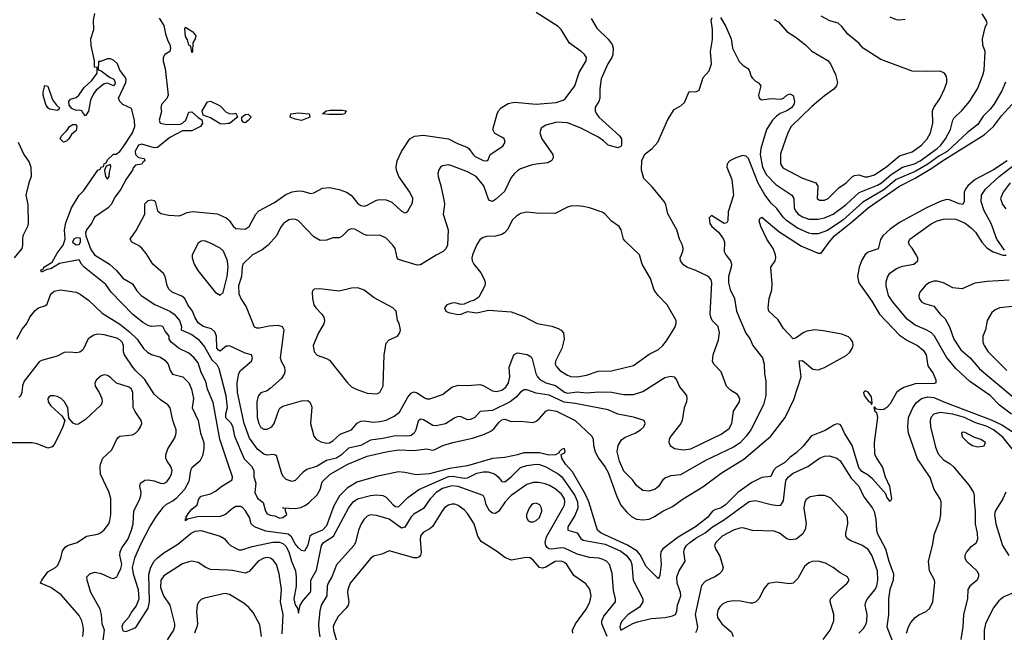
# Model space of a CAD drawing. Header units: inches. Extents: x 1603819 to 1745079, y 385938 to 533966.
# Tile 260 of 561: x 1698670 to 1704959, y 414776 to 418693. Entities that reach past the tile are written whole.
import ezdxf

# ---------------------------------------------------------------- set-up
doc = ezdxf.new("R2010")
doc.units = ezdxf.units.IN
doc.header["$MEASUREMENT"] = 0
doc.layers.add('B6491', color=7, linetype='Continuous')
doc.layers.add('B7401', color=7, linetype='Continuous')

msp = doc.modelspace()

# ---------------------------------------------------------------- linework, layer by layer
at = {"layer": 'B6491', "color": 5}
for points, elevation in [([(1700000, 415857.5), (1699948.3, 416010), (1699905.4, 416245.4), (1699870, 416329.4), (1699858.9, 416378.9), (1699830, 416436), (1699810, 416499.3), (1699784.2, 416530), (1699750, 416559.7), (1699689.4, 416590), (1699638, 416630), (1699625.2, 416650), (1699625.2, 416670), (1699600.4, 416700.4), (1699585.2, 416730), (1699570, 416736.3), (1699510, 416731), (1699490, 416736.9), (1699456.8, 416756.8), (1699390, 416808.9), (1699253.7, 416950), (1699220.1, 417000.1), (1699082.4, 417110), (1699065.1, 417130), (1699050, 417158), (1698925.4, 417134.6), (1698870, 417100.5), (1698844.1, 417095.9), (1698810, 417079), (1698806.2, 417086.2), (1698810, 417094), (1698821.2, 417098.8), (1698824.7, 417110), (1698876.8, 417143.2), (1698910, 417200.5), (1698947.6, 417250), (1698959.7, 417290), (1698957.4, 417350), (1698965.5, 417394.5), (1699001.1, 417490), (1699049.6, 417570), (1699078.9, 417601.1), (1699169.6, 417730), (1699183.7, 417736.3), (1699190, 417750.6), (1699205.2, 417754.8), (1699209.4, 417770), (1699223.1, 417776.9), (1699230, 417797.3), (1699270, 417832.7), (1699286.3, 417833.7), (1699310, 417850.6), (1699330, 417874.9), (1699390.5, 417969.5), (1699406.4, 418010), (1699404.4, 418050), (1699385.2, 418125.2), (1699330, 418149.5), (1699309.6, 418170), (1699302, 418190), (1699348.3, 418290), (1699349.6, 418309.6), (1699344.8, 418324.8), (1699309.2, 418370), (1699294, 418410), (1699270, 418434), (1699250, 418442), (1699230, 418442), (1699186, 418426), (1699174, 418426), (1699172, 418372), (1699190, 418366), (1699244.4, 418324.4), (1699271.6, 418311.6), (1699279.6, 418290), (1699277.4, 418282.6), (1699270, 418269.7), (1699230, 418285.7), (1699210, 418282.2), (1699158.7, 418241.3), (1699141.8, 418218.2), (1699122.8, 418177.2), (1699110, 418108.7), (1699090, 418078), (1699074.6, 418094.6), (1699068, 418110), (1699050, 418115.1), (1699030, 418111.6), (1699004.2, 418124.2), (1698986.1, 418146.1), (1698984.2, 418170), (1698995.1, 418184.9), (1699030, 418196), (1699047.8, 418210), (1699081.4, 418258.6), (1699130, 418303.8), (1699164, 418350), (1699166, 418386), (1699148.7, 418390), (1699148.7, 418430), (1699127.7, 418527.7), (1699124.7, 418570), (1699143, 418630), (1699142.6, 418690), (1699150, 418731.3)], 220), ([(1699561.7, 418701.7), (1699590, 418654.4), (1699602, 418602), (1699617, 418557), (1699630, 418533.4), (1699633.2, 418510), (1699630, 418488.7), (1699598, 418470), (1699586, 418450), (1699587.1, 418427.1), (1699599.8, 418379.8), (1699618, 418210), (1699610.8, 418189.2), (1699576, 418150), (1699571, 418130), (1699575.3, 418104.7), (1699560.7, 418050), (1699566.8, 418030), (1699610, 418023.1), (1699695.2, 418024.8), (1699710, 418030.4), (1699730.6, 418049.4), (1699750, 418100.7), (1699770, 418104.4), (1699810, 418067.6), (1699833, 418053), (1699837.8, 418030), (1699824.4, 418010), (1699770, 417982.9), (1699710, 417981), (1699630, 417938.7), (1699550, 417874.7), (1699530, 417874), (1699450, 417895.8), (1699429.3, 417890.7), (1699408.2, 417851.8), (1699410.5, 417830.5), (1699430, 417810.8), (1699465.4, 417805.4), (1699470.4, 417790), (1699457.6, 417782.4), (1699450, 417769.7), (1699410, 417762), (1699395.2, 417744.8), (1699390.4, 417730), (1699350, 417673.6), (1699316.2, 417610), (1699280.7, 417559.3), (1699253.8, 417510), (1699234.4, 417490), (1699148, 417430), (1699130, 417394), (1699097.1, 417350), (1699090.4, 417330), (1699091.8, 417310), (1699124, 417224), (1699147.4, 417190), (1699244.6, 417130), (1699288.3, 417088.3), (1699330, 417039.5), (1699390, 417003.1), (1699418, 416958), (1699445.3, 416930), (1699532.7, 416872.7), (1699630.1, 416830.1), (1699657.4, 416810), (1699691.5, 416770), (1699703, 416730), (1699702, 416710), (1699770, 416679.8), (1699810, 416649.1), (1699850, 416601.3), (1699897.9, 416517.9), (1699930, 416487.9), (1699942.6, 416462.6), (1699987.7, 416290), (1699996.2, 416210), (1699984.9, 416170), (1699985.8, 416150), (1700000, 416134.6)], 220), ([(1700000, 418027.8), (1699976.2, 418023.8), (1699950, 418026), (1699890, 418066), (1699842.9, 418082.9), (1699835.3, 418110), (1699870, 418168.4), (1699890, 418170.7), (1699950, 418141.5), (1699990, 418102), (1700000, 418097.9)], 220), ([(1698660.9, 417910), (1698696.9, 417830), (1698730, 417780.9), (1698742, 417750), (1698744, 417690), (1698728.2, 417650), (1698709.7, 417570), (1698722.8, 417510), (1698723.9, 417390), (1698720.4, 417370), (1698690.8, 417310), (1698687.1, 417290), (1698688.7, 417250), (1698683.9, 417230), (1698634.3, 417170)], 240), ([(1700000, 416606.3), (1699990, 416604.8), (1699950, 416573.2), (1699940.3, 416580.3), (1699930, 416593), (1699926.7, 416670), (1699917.6, 416697.6), (1699895.1, 416715.1), (1699842.2, 416730), (1699810, 416755.4), (1699790, 416786.3), (1699774.3, 416830), (1699744.2, 416870), (1699724.5, 416910), (1699705.7, 416925.7), (1699644.9, 416950), (1699622.3, 416970), (1699612.1, 416992.1), (1699599.6, 417050), (1699589.1, 417070), (1699520.3, 417130), (1699477.5, 417197.5), (1699450, 417231.8), (1699430, 417248.9), (1699386.8, 417270), (1699374.8, 417290), (1699414.5, 417345.5), (1699470.5, 417450), (1699470, 417515.3), (1699490, 417536), (1699510, 417540.9), (1699530, 417536), (1699535.1, 417530), (1699549.7, 417469.7), (1699572.6, 417452.6), (1699622.8, 417442.8), (1699690, 417439.2), (1699740.8, 417459.2), (1699773.7, 417466.3), (1699932.3, 417452.3), (1699990, 417425.8), (1700000, 417416.5)], 240), ([(1700000, 417127.8), (1699996.9, 417150), (1699972.3, 417212.3), (1699950, 417232), (1699890, 417264), (1699850, 417279.7), (1699830, 417277.4), (1699810, 417263.7), (1699772.4, 417190), (1699771.8, 417170), (1699784, 417130), (1699808.8, 417090), (1699918, 416950), (1699950, 416932.2), (1699970, 416948.8), (1699994.5, 417050), (1700000, 417091.6)], 260), ([(1698651.9, 416650), (1698685.5, 416714.5), (1698714.8, 416750), (1698735.5, 416790), (1698770, 416834), (1698790, 416850.8), (1698830, 416863.5), (1698845.9, 416874.1), (1698865, 416930), (1698875.1, 416944.9), (1698890, 416956.1), (1698930, 416964.4), (1699030.4, 416950.4), (1699057.3, 416937.3), (1699110, 416899.2), (1699196.6, 416816.6), (1699310, 416745.7), (1699374, 416694), (1699420.4, 416650), (1699461.2, 416590), (1699486.5, 416566.5), (1699512.9, 416552.9), (1699570, 416534.2), (1699596.6, 416516.6), (1699618.8, 416490), (1699630.5, 416450.5), (1699646.3, 416426.3), (1699712.2, 416410), (1699749.9, 416370), (1699767.8, 416330), (1699779.9, 416270), (1699770.9, 416210), (1699809.8, 416129.8), (1699825.7, 416050), (1699846, 415990), (1699846.3, 415950), (1699836.8, 415903.2), (1699820.4, 415870), (1699770, 415827.6), (1699762.2, 415810), (1699750, 415740.3), (1699723.7, 415690), (1699670, 415631.8), (1699650, 415616.4), (1699606, 415594), (1699585.5, 415574.5), (1699541.9, 415518.1), (1699503, 415457), (1699442.1, 415337.9), (1699402.7, 415250), (1699389, 415190), (1699394.6, 415150), (1699428, 415050), (1699431.6, 414988.4), (1699414.6, 414945.4), (1699387.3, 414910), (1699365.1, 414870), (1699329.6, 414830), (1699322.9, 414810), (1699330, 414786), (1699350, 414782), (1699412.9, 414807.1), (1699490.8, 414930), (1699498.4, 414970), (1699494.8, 415145.2), (1699508.3, 415191.7), (1699529.7, 415230.3), (1699550, 415252.7), (1699590, 415283.9), (1699680.4, 415339.6), (1699765.5, 415410), (1699790, 415422.6), (1699830, 415426.1), (1699951.1, 415391.1), (1699975.5, 415375.5), (1700000, 415348.5)], 240), ([(1699199.1, 414690), (1699210.9, 414790), (1699197.7, 414830), (1699192.4, 414890), (1699184.5, 414924.5), (1699124.1, 415030), (1699100.7, 415110), (1699099.5, 415130), (1699119, 415150), (1699150, 415159.6), (1699190, 415152.3), (1699250, 415124.3), (1699270, 415120.2), (1699290, 415131.3), (1699297.1, 415142.9), (1699316.5, 415183.5), (1699323.6, 415210), (1699310.6, 415270), (1699312.7, 415290), (1699323.2, 415316.8), (1699361.4, 415370), (1699384.9, 415430), (1699395.7, 415470), (1699399.1, 415550), (1699438.5, 415630), (1699444.1, 415650), (1699445.3, 415670), (1699437.3, 415710), (1699442.9, 415730), (1699470, 415747.7), (1699490, 415750.2), (1699530, 415744.5), (1699570, 415729.4), (1699590, 415727.1), (1699610, 415738.9), (1699630, 415764.7), (1699640.8, 415790), (1699643.2, 415810), (1699635.5, 415835.5), (1699612.1, 415870), (1699604.4, 415890), (1699603.1, 415910), (1699616.3, 415950), (1699660.9, 416019.1), (1699669.8, 416050), (1699669, 416070), (1699649.2, 416130), (1699631.7, 416210), (1699615.6, 416230), (1699570, 416262.2), (1699530, 416298.5), (1699470, 416392.7), (1699408.9, 416450), (1699393.3, 416470), (1699340.7, 416550), (1699333.7, 416570), (1699332.6, 416610), (1699325.7, 416630), (1699310, 416646.3), (1699290, 416657.5), (1699210, 416678.7), (1699170, 416682.9), (1699143.4, 416676.6), (1699108.2, 416651.8), (1699075.5, 416584.5), (1699054, 416566), (1699030, 416562.4), (1698990, 416567.3), (1698954.9, 416565.1), (1698910, 416542), (1698810, 416514.3), (1698795.6, 416504.4), (1698698, 416382), (1698687.8, 416352.2), (1698683.2, 416310), (1698675.4, 416284.6), (1698663.8, 416276.2)], 260), ([(1699072.9, 414750), (1699078, 414790), (1699076, 414816), (1699067.1, 414850), (1699050, 414883.5), (1698935.1, 415015.1), (1698870, 415062.3), (1698803.7, 415090), (1698811.3, 415110), (1698850, 415161.7), (1698898.7, 415190), (1698914.3, 415205.7), (1698932.3, 415250), (1698943.2, 415296.8), (1698960, 415320), (1698975.1, 415330), (1699037, 415350), (1699096, 415390), (1699170, 415404), (1699187.3, 415412.7), (1699209.1, 415430.9), (1699239.2, 415470), (1699246.6, 415490), (1699251.6, 415528.4), (1699251.7, 415631.7), (1699242.7, 415670), (1699187.1, 415787.1), (1699183.5, 415830), (1699186.6, 415850), (1699201.6, 415890), (1699257.8, 415942.2), (1699289.8, 416010.2), (1699299.1, 416020.9), (1699310, 416030.4), (1699390, 416037.6), (1699410, 416048.4), (1699430, 416068.2), (1699441.6, 416090), (1699449.6, 416110), (1699447, 416130), (1699406.9, 416186.9), (1699394.1, 416214.1), (1699393.6, 416310), (1699384.1, 416330), (1699370, 416342.3), (1699288.6, 416368.6), (1699250, 416405.7), (1699230, 416418.4), (1699210, 416421.2), (1699190, 416415.3), (1699161.2, 416390), (1699150.2, 416370), (1699153.1, 416350), (1699178.7, 416310), (1699194.9, 416270), (1699196.5, 416250), (1699190.3, 416229.7), (1699090, 416136), (1699045.6, 416105.6), (1699030, 416105.2), (1699012.5, 416112.5), (1698984, 416144), (1698977.7, 416210), (1698956.1, 416250), (1698936, 416270), (1698910, 416284.1), (1698890, 416288.6), (1698870, 416288), (1698858.6, 416281.4), (1698848.9, 416270), (1698851.7, 416250), (1698870, 416224.9), (1698939.9, 416159.9), (1698958, 416130), (1698945.5, 416090), (1698918.4, 416030), (1698890, 415977.2), (1698877.4, 415962.6), (1698850, 415953), (1698781.7, 415981.7), (1698750, 415987.7), (1698610, 415986.8)], 280), ([(1700000, 415542.4), (1699985.5, 415530), (1699950, 415516.1), (1699806.4, 415513.6), (1699741.7, 415498.3), (1699728.9, 415488.9), (1699730, 415502), (1699734.6, 415505.4), (1699731.8, 415510), (1699750, 415540.3), (1699770, 415564), (1699804.5, 415590), (1699815.1, 415630), (1699830, 415646.4), (1699890, 415661.1), (1699921.5, 415678.5), (1699962, 415710), (1700000, 415733.5)], 220), ([(1700000, 415172.9), (1699890, 415177.3), (1699858.7, 415190), (1699810, 415223.1), (1699770, 415229.8), (1699750, 415227.4), (1699710, 415212.8), (1699590, 415137.7), (1699570.7, 415109.3), (1699570, 415063), (1699588.8, 415008.8), (1699630.2, 414950), (1699659, 414830), (1699659.4, 414810), (1699652.8, 414790), (1699611.4, 414728.6)], 260), ([(1700000, 415020), (1699990, 415023.1), (1699970, 415022.7), (1699850, 414995.1), (1699830, 414985.1), (1699812.1, 414967.9), (1699803.9, 414950), (1699798.8, 414910), (1699805.2, 414830), (1699802.7, 414810), (1699787.8, 414770)], 280)]:
    msp.add_lwpolyline(points, dxfattribs=dict(at, elevation=elevation))
at = {"layer": 'B6491', "color": 5, "elevation": 220}
for points in [[(1699770, 418482), (1699763.1, 418523.1), (1699750, 418529.2), (1699742.8, 418562.8), (1699730, 418585.2), (1699725.8, 418634.2), (1699730, 418644.7), (1699775.5, 418615.5), (1699796, 418590), (1699791.3, 418570), (1699775.3, 418544.7), (1699774.8, 418490)], [(1698910, 418112.7), (1698861.4, 418121.4), (1698849.7, 418129.7), (1698836.3, 418150), (1698820.5, 418210), (1698819.7, 418230), (1698830, 418272), (1698850, 418266.8), (1698880.6, 418180.6), (1698906, 418146), (1698924.9, 418130), (1698921, 418119)], [(1698950, 417909.2), (1698929, 417930), (1698938, 417950), (1698974, 417986), (1698988.7, 418010), (1699010, 418022.8), (1699030, 418022), (1699034.8, 418010), (1699030, 417984), (1699001.4, 417958.6), (1698984.7, 417930), (1698970, 417915.3)], [(1699250, 417766), (1699223.6, 417756.4), (1699212, 417730), (1699218, 417690), (1699230, 417672), (1699242, 417690), (1699243.1, 417716.9), (1699252.7, 417752.7)], [(1699030, 417296.9), (1699016.3, 417290), (1699008, 417270), (1699030, 417252.4), (1699050, 417254.8), (1699058.4, 417270), (1699059.3, 417290), (1699055.6, 417295.6)]]:
    msp.add_lwpolyline(points, close=True, dxfattribs=at)
at = {"layer": 'B7401', "color": 5}
for points, elevation in [([(1700000, 417416.5), (1700010, 417407.2), (1700033, 417373), (1700050, 417358.5), (1700110, 417354.2), (1700136.5, 417370), (1700178, 417450), (1700198, 417470), (1700296.7, 417523.3), (1700370, 417574.1), (1700410, 417591.1), (1700450, 417598.3), (1700476.9, 417596.9), (1700530, 417582), (1700550, 417584.7), (1700604, 417616), (1700650, 417619.8), (1700710, 417607.1), (1700758.7, 417590), (1700786.9, 417570), (1700830, 417516.4), (1700850, 417504.4), (1700870, 417501), (1700890, 417506.4), (1700950, 417539.2), (1700970, 417542.7), (1701010, 417540.6), (1701046.4, 417526.4), (1701106.6, 417470), (1701130, 417458.4), (1701139.5, 417460.5), (1701150, 417468.7), (1701178.9, 417521.1), (1701182.2, 417550), (1701162.2, 417590), (1701092.9, 417690), (1701077, 417730), (1701074.6, 417750), (1701082.1, 417790), (1701109.5, 417850), (1701162.2, 417930), (1701191.8, 417948.2), (1701246.4, 417953.6), (1701410, 417931.6), (1701462.7, 417902.7), (1701530, 417876.4), (1701539.6, 417870), (1701565.9, 417830), (1701578.9, 417818.9), (1701630, 417792.1), (1701651.8, 417790), (1701662.5, 417797.5), (1701675, 417830), (1701755.4, 417884.6), (1701770.2, 417910), (1701763.9, 417930), (1701750, 417942), (1701705.5, 417965.5), (1701692.9, 417990), (1701719.3, 418090), (1701728.6, 418110), (1701745.1, 418130), (1701790, 418157.4), (1701830, 418166), (1701970, 418152), (1702096.6, 418163.4), (1702142.5, 418177.5), (1702153.9, 418186.1), (1702216.3, 418270), (1702244.1, 418355.9), (1702288.2, 418430), (1702290.2, 418450), (1702277.6, 418470), (1702256.5, 418490), (1702182.9, 418542.9), (1702128.1, 418630), (1702110, 418648.1), (1701970, 418737.6)], 240), ([(1702320, 418700), (1702357.5, 418637.5), (1702430, 418567), (1702454.3, 418534.3), (1702460.7, 418510), (1702458.5, 418470), (1702452.8, 418450), (1702426.9, 418410), (1702385.1, 418314.9), (1702375.4, 418250), (1702376.5, 418190), (1702370.2, 418169.8), (1702346.6, 418133.4), (1702346, 418110), (1702354.3, 418090), (1702370, 418070.3), (1702501, 417950), (1702514, 417930), (1702514, 417890), (1702510, 417882), (1702490, 417873.2), (1702430, 417889.5), (1702399, 417919), (1702363.2, 417943.2), (1702250, 418001), (1702170, 418032.6), (1702101.7, 418038.3), (1702030, 418019.1), (1702002, 417998), (1701992, 417970), (1702006.3, 417930), (1702075.8, 417830), (1702077.1, 417810), (1702068.6, 417791.4), (1702043.4, 417776.6), (1701970, 417769.7), (1701937.8, 417762.2), (1701870, 417738), (1701850, 417725.7), (1701830, 417709.7), (1701810, 417683.5), (1701766.6, 417593.4), (1701710, 417543.5), (1701690, 417531.1), (1701670, 417535.6), (1701664.2, 417544.2), (1701634, 417630), (1701586, 417690), (1701530, 417720.8), (1701430, 417758), (1701410, 417763.6), (1701370, 417758), (1701358.8, 417750), (1701348.3, 417731.7), (1701341.6, 417710), (1701342.4, 417690), (1701360.9, 417630), (1701381.5, 417530), (1701383.6, 417510), (1701374.9, 417450), (1701406.5, 417350), (1701401.8, 417250), (1701393.1, 417226.9), (1701374.9, 417210), (1701330, 417187.7), (1701230, 417124.2), (1701210, 417123.5), (1701090, 417158.7), (1701081.1, 417170), (1701067.6, 417230), (1701054.5, 417250), (1701010, 417296.4), (1700970, 417315.1), (1700890, 417313.7), (1700870, 417319.7), (1700810, 417354), (1700790, 417356.3), (1700770, 417349.6), (1700730, 417307.6), (1700710, 417296.9), (1700670, 417296.9), (1700630, 417283.5), (1700590, 417281.1), (1700550, 417304.7), (1700450, 417407.1), (1700434.6, 417414.6), (1700410, 417417.6), (1700390, 417412), (1700355.3, 417390), (1700335.2, 417364.8), (1700310.2, 417310), (1700258.2, 417250), (1700218.7, 417221.3), (1700156.5, 417190), (1700095.8, 417130), (1700090.2, 417109.8), (1700086.1, 417050), (1700066.9, 416990), (1700070, 416939.3), (1700085, 416905), (1700116.9, 416856.9), (1700168.3, 416728.3), (1700183, 416723), (1700203, 416723), (1700264, 416736), (1700319.9, 416739.9), (1700347.7, 416730), (1700357, 416710), (1700334.6, 416530), (1700339.3, 416510), (1700360.7, 416470), (1700364.2, 416450), (1700361.3, 416430), (1700342.2, 416397.8), (1700270, 416333.6), (1700250, 416320.5), (1700210, 416306.6), (1700193.7, 416286.3), (1700185.2, 416250), (1700188.1, 416150), (1700197.8, 416110), (1700210, 416084.9), (1700230, 416074), (1700250, 416074.9), (1700281.3, 416090), (1700296.1, 416110), (1700324.5, 416195.5), (1700331.8, 416208.2), (1700350, 416221.7), (1700470, 416254.9), (1700510, 416258.7), (1700526.1, 416246.1), (1700535.5, 416215.5), (1700526.7, 416110), (1700548.9, 416030), (1700563.7, 416010), (1700593.5, 415993.5), (1700630, 415985.6), (1700650, 415988.3), (1700670, 416000.2), (1700717.8, 416042.2), (1700788.7, 416071.3), (1700826.8, 416113.2), (1700850, 416126.3), (1700870, 416128.1), (1700930, 416119.8), (1700970, 416123.9), (1701010, 416133), (1701062.2, 416157.8), (1701096.3, 416183.7), (1701150, 416279.6), (1701170, 416305.3), (1701187.6, 416312.4), (1701210, 416307.6), (1701255, 416275), (1701270, 416268.9), (1701289, 416269), (1701370, 416297.3), (1701430, 416343.8), (1701470, 416355), (1701530, 416353.7), (1701610, 416359.6), (1701630, 416354), (1701690, 416318.8), (1701715.4, 416315.4), (1701750, 416324.5), (1701775.8, 416344.2), (1701793.2, 416370), (1701801.1, 416410), (1701795.7, 416470), (1701826.6, 416550), (1701850, 416561.7), (1701912.3, 416552.3), (1701937.4, 416537.4), (1701944.5, 416524.5), (1701966.3, 416430), (1701976.6, 416410), (1701993, 416393), (1702030, 416371.8), (1702093.6, 416353.6), (1702150, 416311.1), (1702170, 416304.7), (1702230, 416313.1), (1702290, 416306.5), (1702370, 416314), (1702451.2, 416311.2), (1702530, 416295.9), (1702590, 416295.6), (1702650, 416315.5), (1702790, 416405.7), (1702830, 416413.7), (1702850, 416408.2), (1702866.4, 416390), (1702884.9, 416344.9), (1702928.5, 416290), (1702931.4, 416270), (1702928.9, 416250), (1702914.4, 416210), (1702902, 416130), (1702894.2, 416110), (1702830.2, 416030), (1702819.1, 416010), (1702816.5, 415990), (1702824.6, 415970), (1702851.7, 415951.7), (1702910, 415943.1), (1702956.9, 415950), (1703150, 416043.2), (1703201.3, 416078.7), (1703218.5, 416110), (1703229.9, 416190), (1703267, 416250), (1703270.8, 416270), (1703255.7, 416295.7), (1703210, 416324.4), (1703185.7, 416350), (1703150, 416440.9), (1703104.2, 416490), (1703096.3, 416510), (1703100.5, 416550), (1703133.2, 416646.8), (1703140.9, 416690), (1703131.1, 416730), (1703092.4, 416770), (1703084.1, 416790), (1703081.1, 416810), (1703091.2, 417010), (1703086.6, 417030), (1703070, 417050.8), (1702990, 417088.9), (1702930.7, 417110.7), (1702910, 417126.3), (1702891.5, 417150), (1702888, 417170), (1702906.3, 417210), (1702908, 417230), (1702904.2, 417250), (1702884.2, 417290), (1702868.4, 417348.4), (1702811, 417451), (1702797.4, 417510), (1702787.6, 417530), (1702710, 417624.5), (1702656.2, 417676.2), (1702642, 417730), (1702644.9, 417795.1), (1702665.4, 417834.6), (1702709, 417870), (1702745.2, 417910), (1702810, 418054.8), (1702850, 418117.3), (1702896.2, 418143.8), (1702916.6, 418163.4), (1702947.2, 418232.8), (1702990, 418230.7), (1703010, 418242.8), (1703036.6, 418323.4), (1703075, 418365), (1703088, 418410), (1703081.7, 418490), (1703094.6, 418565.4), (1703096.2, 418630), (1703086.6, 418690), (1703094.3, 418705.7)], 260), ([(1703146.9, 418706.9), (1703181.6, 418650), (1703214.2, 418570), (1703223.7, 418510), (1703265.9, 418425.9), (1703290, 418400.7), (1703321, 418381), (1703330.3, 418370), (1703342.2, 418330), (1703350, 418318), (1703370, 418298.5), (1703388.3, 418288.3), (1703403.7, 418270), (1703389.1, 418210), (1703393, 418190), (1703410, 418180.9), (1703470, 418188.1), (1703530, 418184.6), (1703550, 418191.8), (1703570, 418209.2), (1703590, 418219), (1703610, 418208.4), (1703620.1, 418170), (1703615.1, 418150), (1703600.1, 418130), (1703570.1, 418109.9), (1703527.5, 418092.5), (1703503.3, 418076.7), (1703478.9, 418050), (1703439.8, 417990), (1703404.9, 417870), (1703399.9, 417830), (1703414.4, 417750), (1703439.6, 417699.6), (1703499.7, 417639.7), (1703601.2, 417570), (1703614.6, 417550), (1703618, 417490), (1703626.4, 417470), (1703643, 417450), (1703670, 417431.8), (1703710, 417417.7), (1703770, 417417.1), (1703810, 417425.9), (1703866.2, 417450), (1703950, 417510.1), (1704032.8, 417587.2), (1704150, 417633.6), (1704175.8, 417650), (1704237, 417703), (1704310, 417750), (1704385.5, 417770), (1704421.2, 417790), (1704529.9, 417870), (1704553.1, 417890), (1704584.3, 417930), (1704615.1, 417990), (1704629.9, 418050), (1704637.1, 418062.9), (1704690, 418114), (1704737.3, 418170), (1704789.1, 418250.9), (1704823.2, 418336.8), (1704829.8, 418370), (1704837.6, 418490), (1704822.7, 418530), (1704819.8, 418570), (1704837.3, 418642.7), (1704849.7, 418670), (1704843.1, 418690), (1704818.7, 418730)], 260), ([(1703490, 418694), (1703518, 418678), (1703570, 418616), (1703630, 418578.8), (1703690, 418530.7), (1703730.3, 418490.3), (1703831.7, 418431.7), (1703848.4, 418410), (1703882, 418342), (1703893.7, 418290), (1703888.2, 418270), (1703871.4, 418248.6), (1703810, 418206), (1703730, 418137.7), (1703598, 418010), (1703576.1, 417970), (1703530, 417835.3), (1703529.4, 417770), (1703545, 417745), (1703670, 417679.4), (1703754.9, 417650), (1703768.9, 417628.9), (1703764.6, 417550), (1703779.3, 417539.3), (1703810, 417539.7), (1703833.5, 417550), (1703903.3, 417616.7), (1703950, 417649.3), (1703989.9, 417690.1), (1704002.6, 417697.4), (1704030, 417700.2), (1704068.1, 417688.1), (1704087.9, 417687.9), (1704130, 417700.3), (1704210, 417753.4), (1704290, 417822.7), (1704370, 417848), (1704430.7, 417890), (1704467.2, 417930), (1704487.3, 417970), (1704502.3, 418030), (1704501.6, 418110), (1704509.3, 418130.7), (1704548.8, 418190), (1704577.6, 418250), (1704592.2, 418290), (1704592.7, 418312.7), (1704589.6, 418330), (1704578, 418350), (1704550, 418364.2), (1704470, 418360.4), (1704370, 418364), (1704170, 418438.9), (1704058.4, 418510), (1704030, 418541.6), (1703960.3, 418600.3), (1703922, 418650), (1703898, 418670), (1703845.7, 418685.7), (1703790, 418715.8)], 280), ([(1704326.2, 418693.8), (1704290, 418689.6), (1704270, 418692.2), (1704230, 418707.9)], 260), ([(1704966.8, 418293.2), (1704942.7, 418237.3), (1704893.2, 418150), (1704870, 418119.8), (1704824.6, 418075.4), (1704790, 418022.9), (1704726.3, 417973.7), (1704593.6, 417850), (1704540.2, 417819.8), (1704470.9, 417769.1), (1704390, 417722.1), (1704269.5, 417670), (1704190, 417604.9), (1704054.9, 417525.1), (1703928.5, 417410), (1703830, 417345.6), (1703770, 417323.8), (1703730, 417322.9), (1703710, 417327), (1703639.4, 417359.4), (1703568, 417408), (1703546.3, 417430), (1703505.8, 417485.8), (1703470, 417519), (1703430, 417573.5), (1703386.9, 417646.9), (1703324.8, 417804.8), (1703310, 417820.1), (1703290, 417823.4), (1703243.5, 417810), (1703205.7, 417790), (1703188.3, 417770), (1703187.4, 417750), (1703219.8, 417670), (1703229.6, 417570.4), (1703195.5, 417464.5), (1703193.7, 417406.3), (1703187.2, 417392.8), (1703170, 417390.4), (1703090, 417440.2), (1703075.2, 417424.8), (1703077.5, 417390), (1703090.8, 417370), (1703133.5, 417333.5), (1703165.4, 417290), (1703171.2, 417270), (1703169.7, 417210), (1703179.7, 417190), (1703210.6, 417150.6), (1703216.8, 417130), (1703215.5, 417110), (1703198.6, 417050), (1703198.1, 417010), (1703207.7, 416967.7), (1703236.5, 416910), (1703248.2, 416830), (1703307.6, 416687.6), (1703335.8, 416650), (1703354, 416610), (1703414.4, 416530), (1703425.8, 416490), (1703427.7, 416427.7), (1703436.3, 416383.7), (1703435.8, 416290), (1703420.3, 416230), (1703340.2, 416070), (1703311.1, 416030), (1703272.1, 415987.9), (1703230, 415960.1), (1703050, 415874.8), (1702890, 415783.6), (1702830, 415776.1), (1702795.7, 415764.3), (1702778.9, 415750), (1702750, 415708.5), (1702728.8, 415691.2), (1702690, 415678.3), (1702650, 415681.7), (1702612, 415712), (1702583.6, 415750), (1702530, 415806.4), (1702500.6, 415870), (1702486.1, 415930), (1702492.9, 415970), (1702513.7, 416006.3), (1702537, 416023), (1702601.5, 416050), (1702636.5, 416070), (1702656.5, 416090), (1702666.3, 416110), (1702658, 416130), (1702590.8, 416150.8), (1702490, 416170.1), (1702430, 416197.9), (1702219.1, 416239.1), (1702147.8, 416247.8), (1702052.8, 416292.8), (1701970, 416305.2), (1701910, 416327), (1701893.3, 416326.7), (1701870, 416311.8), (1701840.8, 416279.2), (1701802.2, 416250), (1701690, 416194.9), (1701612, 416188), (1701576.4, 416150), (1701550, 416135.9), (1701530, 416135), (1701490, 416153.2), (1701470, 416155.6), (1701450, 416147.7), (1701390, 416107.9), (1701330, 416095.9), (1701310, 416099), (1701250, 416133.9), (1701230, 416138), (1701214.5, 416125.5), (1701200.2, 416070), (1701190.5, 416050), (1701170, 416034.6), (1701150, 416030.1), (1701070, 416032.1), (1700990, 416014.1), (1700910, 416004.3), (1700850, 415970.6), (1700770, 415952.7), (1700725.6, 415910), (1700693.6, 415890), (1700630, 415874.5), (1700570, 415837.6), (1700504.2, 415815.8), (1700480.6, 415799.4), (1700430, 415746.4), (1700410, 415740.7), (1700373.2, 415753.2), (1700355.3, 415770), (1700343.9, 415790), (1700310, 415906), (1700291.7, 415911.7), (1700250, 415909), (1700230, 415914.1), (1700190, 415946.3), (1700138, 416018), (1700104.9, 416110), (1700061.2, 416310), (1700059.3, 416370), (1700070.1, 416429.9), (1700080.7, 416450), (1700151, 416510), (1700157.7, 416530), (1700150.2, 416550), (1700110, 416560.1), (1700010, 416607.8), (1700000, 416606.3)], 240), ([(1700000, 416134.6), (1700016.6, 416116.6), (1700030, 416094), (1700042.7, 416030), (1700105, 415885), (1700150, 415838.9), (1700166.7, 415810), (1700165.3, 415770), (1700179.5, 415730), (1700172.3, 415670), (1700190, 415634), (1700224.9, 415604.9), (1700239.4, 415550), (1700250, 415532.6), (1700270, 415524.1), (1700300, 415520), (1700330, 415506.5), (1700350, 415509.1), (1700377.2, 415530), (1700368, 415552), (1700368, 415568), (1700349.3, 415570.7), (1700430, 415566.7), (1700465.8, 415574.2), (1700493.6, 415586.4), (1700517, 415603), (1700570, 415655.3), (1700590, 415688), (1700602.7, 415737.3), (1700652.5, 415787.5), (1700765.6, 415850), (1700890, 415902.4), (1701010, 415930.1), (1701090, 415941.5), (1701190, 415938.3), (1701269.4, 415949.4), (1701310, 415940.2), (1701317.8, 415942.2), (1701372.7, 415970), (1701437.2, 415990), (1701562.9, 416017.1), (1701638.2, 416041.8), (1701678.7, 416061.3), (1701700.9, 416079.1), (1701730, 416117), (1701750, 416134.3), (1701770, 416138.7), (1701810, 416123.1), (1701870, 416125.3), (1701950, 416117.1), (1701970, 416126), (1701990, 416143.1), (1702030, 416190.4), (1702050, 416198.9), (1702099.5, 416190), (1702219.1, 416130), (1702324, 416030), (1702333.4, 416010), (1702335.3, 415970), (1702346, 415930), (1702367.5, 415890), (1702410, 415832.6), (1702430, 415797.4), (1702484.1, 415644.1), (1702509.2, 415589.2), (1702545.5, 415545.5), (1702577.1, 415517.1), (1702610, 415500.1), (1702650, 415494.3), (1702690, 415500.2), (1702724.2, 415515.8), (1702778.7, 415550), (1702839.3, 415580.7), (1702908.8, 415630), (1703034.6, 415705.4), (1703150, 415794), (1703296.5, 415883.5), (1703467.6, 416030), (1703559.4, 416150), (1703615.7, 416264.3), (1703661.6, 416410), (1703650, 416511.3), (1703670, 416514), (1703737.2, 416457.2), (1703770, 416454.5), (1703810, 416468.6), (1703950, 416545.1), (1703973.2, 416566.8), (1703987.4, 416590), (1703994.6, 416610), (1703992.8, 416630), (1703979.8, 416650), (1703963.9, 416663.9), (1703921.1, 416681.1), (1703803.1, 416703.1), (1703750, 416708.7), (1703698.9, 416701.1), (1703674.4, 416690), (1703630, 416659.3), (1703610, 416653.2), (1703550, 416718), (1703514.3, 416774.3), (1703456.2, 416830), (1703451.8, 416850), (1703458.4, 416910), (1703474, 416966), (1703476.6, 417003.4), (1703467.6, 417110), (1703494.7, 417150), (1703499.7, 417170), (1703498.4, 417190), (1703483.7, 417230), (1703441.8, 417290), (1703404, 417370), (1703393.3, 417406.7), (1703398.3, 417421.7), (1703410, 417430.3), (1703518.1, 417338.1), (1703664.8, 417244.8), (1703770, 417199.6), (1703790, 417199.6), (1703840.5, 417270), (1703875.2, 417310), (1703994.3, 417405.7), (1704089.5, 417490.5), (1704290, 417628.6), (1704390, 417680.3), (1704496.6, 417743.4), (1704563.7, 417790), (1704830, 417956.8), (1704889.5, 418010), (1704941.7, 418078.3), (1705007.2, 418150)], 220), ([(1700000, 418097.9), (1700010, 418093.8), (1700030, 418090.3), (1700050, 418094.9), (1700060.5, 418070), (1700010, 418029.6), (1700000, 418027.8)], 220), ([(1704977.5, 417790), (1704890, 417732.4), (1704772.5, 417670), (1704727.1, 417630), (1704711.3, 417610), (1704703.3, 417590), (1704703.5, 417530), (1704694.9, 417510), (1704670, 417514.5), (1704610, 417541.2), (1704590, 417542.2), (1704550, 417529.4), (1704461.5, 417490), (1704290, 417396), (1704230, 417352.8), (1704183.3, 417310), (1704168.2, 417288.2), (1704152.9, 417227.1), (1704090, 417205.7), (1704069.6, 417190.4), (1704050, 417155.8), (1704031.6, 417110), (1704021.4, 417050), (1704030.8, 417010), (1704112.8, 416892.8), (1704161.4, 416810), (1704290, 416674.8), (1704341.1, 416641.1), (1704405.3, 416610), (1704440.5, 416580.5), (1704460.7, 416550), (1704470, 416479.1), (1704505.3, 416430), (1704523, 416390), (1704521, 416370), (1704513.1, 416366.9), (1704390, 416365.4), (1704318.6, 416341.4), (1704292.9, 416327.1), (1704271.5, 416308.5), (1704230, 416235.6), (1704210, 416213.6), (1704190, 416200.9), (1704170, 416199.3), (1704142, 416202), (1704130, 416218), (1704126, 416214), (1704132, 416190), (1704142, 416182), (1704148.5, 416148.5), (1704128, 415990), (1704130, 415918), (1704142, 415890), (1704181.1, 415830), (1704199.3, 415770), (1704227, 415710), (1704238.4, 415630), (1704230, 415613.2), (1704210, 415639.3), (1704201.8, 415661.8), (1704116.4, 415756.4), (1704090, 415780.7), (1704050, 415803.7), (1704030, 415828.7), (1703988.1, 415970), (1703938.2, 416050), (1703916.7, 416096.7), (1703910, 416105.4), (1703890, 416107.7), (1703870, 416100.8), (1703814.5, 416065.5), (1703728.7, 416031.3), (1703673.7, 415966.3), (1703630, 415923.4), (1703590, 415893.7), (1703557.6, 415862.4), (1703501.1, 415830), (1703484, 415810), (1703469, 415771), (1703410, 415765.2), (1703346.8, 415733.2), (1703256.5, 415670), (1703178.8, 415590), (1703150, 415571.6), (1703110, 415559.1), (1703095.8, 415550), (1703063.8, 415510), (1702986.7, 415450), (1702875.1, 415384.9), (1702779.2, 415310), (1702766.4, 415290), (1702763, 415270), (1702767.5, 415210), (1702758.7, 415141.3), (1702750, 415118), (1702670, 415198.2), (1702635.3, 415270), (1702615.1, 415295.1), (1702552.1, 415332.1), (1702384.6, 415410), (1702361, 415430), (1702306, 415610), (1702282.3, 415662.3), (1702202.1, 415802.1), (1702155.8, 415850), (1702132.8, 415890), (1702128, 415912), (1702150, 415923.8), (1702153.3, 415930), (1702150, 415950.6), (1702130, 415944), (1702116, 415930), (1702116, 415924), (1702092, 415910), (1702050, 415908), (1701990, 415924.3), (1701890, 415923.6), (1701849.9, 415909.9), (1701770, 415893.3), (1701690, 415887.8), (1701530, 415840.1), (1701416.2, 415823.8), (1701288.2, 415788.2), (1701202, 415782), (1701130, 415797.7), (1701090, 415801), (1700950, 415772.8), (1700824.2, 415735.8), (1700762.2, 415697.8), (1700712.5, 415647.5), (1700675.7, 415584.3), (1700630, 415457.4), (1700604.2, 415430), (1700538.3, 415401.7), (1700522.6, 415390), (1700510, 415332.3), (1700490, 415295.1), (1700470, 415298), (1700450, 415315.6), (1700430, 415342.2), (1700407.1, 415387.1), (1700384.4, 415404.4), (1700242.3, 415422.3), (1700169.6, 415450), (1700149.1, 415469.1), (1700137.2, 415510), (1700112.9, 415552.9), (1700094.1, 415574.1), (1700080.4, 415580.4), (1700050, 415579.8), (1700030, 415568.2), (1700000, 415542.4)], 220), ([(1704960, 417220), (1704912.5, 417290), (1704876, 417390), (1704831.1, 417470), (1704812.4, 417530), (1704813.9, 417570), (1704838.4, 417610), (1704926, 417690), (1705085.4, 417814.6)], 240), ([(1704997.2, 417650), (1704951.6, 417590), (1704935.8, 417550), (1704947.5, 417510), (1704970, 417483.9)], 260), ([(1705006, 416170), (1704928.5, 416228.5), (1704869.4, 416290), (1704738.7, 416378.7), (1704650, 416462.5), (1704590, 416536), (1704513.4, 416670), (1704494.5, 416690), (1704460.8, 416710), (1704390, 416739.5), (1704338.4, 416778.4), (1704245.8, 416890), (1704220.2, 416930), (1704204, 416990), (1704204.4, 417015.6), (1704212.8, 417047.2), (1704228.4, 417071.6), (1704270, 417101), (1704310, 417116.8), (1704382, 417130), (1704407, 417150), (1704406, 417170), (1704396.5, 417190), (1704371.1, 417231.1), (1704354, 417250), (1704346.7, 417270), (1704356.4, 417290), (1704492.2, 417387.8), (1704530, 417405.9), (1704570, 417417), (1704610, 417419.9), (1704650, 417416.5), (1704710, 417390.9), (1704750, 417360.2), (1704774.4, 417334.4), (1704816.8, 417270), (1704850, 417231.7), (1704889.1, 417209.1), (1704950, 417187.6), (1704972.1, 417187.9)], 240), ([(1700000, 417091.6), (1700002.5, 417110), (1700000, 417127.8)], 260), ([(1704990, 417027.4), (1704850, 417018.5), (1704770, 417008.4), (1704690, 416972.2), (1704630, 416978), (1704570, 417010.9), (1704530, 417021.4), (1704510, 417021.2), (1704477.6, 417010), (1704453.4, 416990), (1704419.3, 416950), (1704412.7, 416930), (1704416.4, 416910), (1704430, 416888.5), (1704450, 416878), (1704510, 416862), (1704550.2, 416810.2), (1704580.7, 416780.7), (1704608.6, 416728.6), (1704637.2, 416650), (1704681.5, 416581.5), (1704742.2, 416530), (1704801.2, 416461.2), (1705010, 416285.9)], 260), ([(1705010, 416859.8), (1704930.1, 416849.9), (1704901.9, 416838.1), (1704879.6, 416820.4), (1704850.3, 416770), (1704839, 416710), (1704821.5, 416670), (1704822.4, 416630), (1704830.2, 416610), (1704856.5, 416570), (1704975, 416450)], 280), ([(1704334.8, 414770), (1704348, 414812), (1704362, 414838), (1704390, 414869.8), (1704413.3, 414886.7), (1704459.3, 414910), (1704483.1, 414930), (1704503.7, 414970), (1704514.8, 415094.8), (1704512.9, 415110), (1704482, 415170), (1704475.6, 415230), (1704500.8, 415330), (1704514.1, 415405.9), (1704547.3, 415492.7), (1704554.9, 415530), (1704555.4, 415610), (1704549.4, 415629.4), (1704511, 415690), (1704486.1, 415766.1), (1704404.7, 415884.7), (1704346.9, 416050), (1704342.4, 416090), (1704347.3, 416150), (1704375.5, 416210), (1704397.3, 416242.7), (1704430, 416270.4), (1704470, 416281.3), (1704510, 416276.9), (1704584.6, 416244.6), (1704875.3, 416135.3), (1704942.5, 416102.5), (1705010, 416060.8)], 240), ([(1705010, 415948), (1704950, 416022.8), (1704890.3, 416070.3), (1704850, 416090.7), (1704770, 416117), (1704705.4, 416150), (1704629.7, 416170.3), (1704550, 416180.7), (1704510, 416171.5), (1704490.8, 416149.2), (1704485.4, 416130), (1704487.9, 416090), (1704520.3, 415960.3), (1704537.4, 415917.4), (1704570, 415879.2), (1704613.6, 415853.6), (1704634.9, 415834.9), (1704734.2, 415714.2), (1704761.7, 415670), (1704767.4, 415650), (1704765.8, 415610), (1704773.8, 415550), (1704772.4, 415470), (1704786.4, 415410), (1704787.9, 415372.1), (1704777, 415343), (1704742, 415318), (1704717.1, 415290), (1704706.4, 415270), (1704706.4, 415250), (1704718.4, 415230), (1704784.2, 415170), (1704793.8, 415150), (1704793.7, 415133.7), (1704784.9, 415110), (1704739.5, 415070), (1704727.4, 415050), (1704723.5, 414990), (1704699, 414890), (1704693.9, 414810), (1704681.9, 414730)], 260), ([(1700000, 415348.5), (1700016.9, 415330), (1700070, 415303.4), (1700090, 415304.1), (1700155.5, 415324.5), (1700287.3, 415352.7), (1700330, 415352), (1700350, 415344.3), (1700370, 415326.4), (1700389.2, 415290), (1700406.5, 415230), (1700431.1, 415170), (1700436.9, 415130), (1700435.2, 415070), (1700421.4, 414990), (1700430, 414952.6), (1700445.6, 414930), (1700450, 414898), (1700462.6, 414950), (1700480.4, 414979.6), (1700525.4, 415030), (1700530, 415041.7), (1700530.1, 415110), (1700566, 415174), (1700597, 415330), (1700610, 415350.8), (1700675, 415390), (1700770, 415569.8), (1700800.6, 415610), (1700827.8, 415630), (1700911, 415650), (1700950, 415654.2), (1700990, 415651.3), (1701010, 415640.7), (1701055.9, 415590), (1701070, 415579.9), (1701090, 415579.2), (1701150, 415637), (1701220.6, 415690), (1701410, 415771.3), (1701434.6, 415774.6), (1701510, 415762.4), (1701530, 415763.9), (1701590, 415793.4), (1701630, 415802), (1701661.9, 415801.9), (1701702.8, 415790), (1701725.9, 415770), (1701750, 415739.8), (1701770, 415738.7), (1701810.4, 415769.6), (1701870, 415829.9), (1701910, 415842.3), (1701970, 415850.3), (1701990, 415848.6), (1702030, 415834), (1702110, 415789.5), (1702132.1, 415770), (1702216.5, 415650), (1702232.2, 415610), (1702235.4, 415570), (1702217.1, 415522.9), (1702171.7, 415450), (1702171.5, 415430), (1702230, 415411.7), (1702255.3, 415375.3), (1702270, 415364.7), (1702410, 415338.9), (1702510, 415295.4), (1702544.8, 415270), (1702574.6, 415230), (1702580.6, 415210), (1702588.3, 415108.3), (1702649.9, 414990), (1702650.4, 414970), (1702630, 414935.9), (1702556.2, 414890), (1702517.5, 414850), (1702506.9, 414830), (1702503.5, 414810), (1702510, 414789.6), (1702586.7, 414833.3), (1702616.2, 414843.8), (1702703.6, 414863.6), (1702793.4, 414870), (1702839.7, 414880.3), (1702859.6, 414890), (1702868, 414912), (1702872.6, 414950), (1702892.1, 415010), (1702890.9, 415030), (1702870.1, 415090), (1702866.6, 415130), (1702883, 415170), (1702921.5, 415230), (1702912.9, 415290), (1702915.9, 415310), (1702929.4, 415330), (1702951.2, 415350), (1702990, 415378.5), (1703048.9, 415411.1), (1703095.8, 415450), (1703166.1, 415493.9), (1703330, 415611.8), (1703370, 415618.5), (1703470, 415592.7), (1703510, 415586), (1703531.4, 415588.6), (1703550, 415617), (1703561.3, 415730), (1703566.9, 415750), (1703580.2, 415770), (1703610, 415793.1), (1703704.5, 415835.5), (1703778, 415890), (1703810, 415901.7), (1703843.5, 415903.5), (1703890, 415889.7), (1703910, 415872.8), (1703981.3, 415761.3), (1704030.5, 415710), (1704062.9, 415642.9), (1704117, 415570), (1704128, 415548), (1704138.7, 415498.7), (1704142.8, 415430), (1704148, 415410), (1704199.9, 415310), (1704222.2, 415230), (1704252.3, 415150), (1704249, 415110), (1704229.1, 415050), (1704219.9, 414990), (1704219.6, 414890), (1704209.3, 414810), (1704256.5, 414690)], 240), ([(1700000, 415733.5), (1700026.6, 415750), (1700029.7, 415770), (1700000, 415857.5)], 220), ([(1702423.1, 414750), (1702387.5, 414830), (1702388.2, 414850), (1702401.3, 414878.7), (1702474.8, 414970), (1702475.9, 414990), (1702463.8, 415043.8), (1702453.9, 415153.9), (1702437.2, 415210), (1702417.4, 415230), (1702390, 415244.1), (1702369.8, 415249.8), (1702310, 415253.9), (1702230, 415275.7), (1702150, 415313), (1702130, 415315.1), (1702066.5, 415306.5), (1702049.3, 415309.3), (1702038.7, 415318.7), (1702030.4, 415330), (1702026.2, 415350), (1702034.2, 415385.8), (1702140.5, 415570), (1702150.5, 415590), (1702153.1, 415610), (1702149.2, 415630), (1702130, 415659.1), (1702090, 415693.2), (1702054.5, 415714.5), (1702026, 415726), (1701985.8, 415734.2), (1701950, 415732.9), (1701910, 415720.2), (1701809.5, 415650), (1701770.1, 415609.9), (1701730, 415551.1), (1701710, 415534.7), (1701690, 415537.2), (1701670, 415552.6), (1701649.9, 415589.9), (1701641.7, 415630), (1701630, 415651.3), (1701470, 415707.5), (1701430, 415713.2), (1701370, 415695.1), (1701330, 415669.9), (1701291.8, 415630), (1701250, 415568.2), (1701188.7, 415531.3), (1701170, 415514), (1701130, 415447.8), (1701110, 415441), (1701030, 415498.6), (1700950, 415522.8), (1700910, 415526), (1700890, 415518.5), (1700870, 415499.8), (1700851.8, 415470), (1700835.2, 415430), (1700814.8, 415350), (1700804.8, 415330), (1700693.5, 415206.5), (1700663.4, 415130), (1700640.4, 415090), (1700634, 415070), (1700632.8, 415010), (1700596.1, 414950), (1700587.1, 414912.9), (1700579.7, 414830), (1700581.1, 414790), (1700587.3, 414747.3)], 260), ([(1704031.1, 414770), (1704059.4, 414800.6), (1704077.2, 414830), (1704082.1, 414850), (1704082.5, 414890), (1704070.7, 414950), (1704073.8, 414970), (1704085.2, 414990), (1704132.9, 415047.1), (1704144.2, 415070), (1704152.4, 415110), (1704149.4, 415170), (1704113.2, 415270), (1704090, 415305.1), (1704050, 415333.3), (1703980, 415360), (1703954.7, 415374.7), (1703947.6, 415390), (1703946.3, 415410), (1703959.7, 415470), (1703958.7, 415510), (1703947.6, 415530), (1703850, 415635.1), (1703810, 415650.9), (1703770, 415651), (1703718.8, 415641.2), (1703694.6, 415625.4), (1703685, 415610), (1703677.8, 415570), (1703693.2, 415470), (1703686.4, 415433.6), (1703670, 415404.2), (1703630, 415371.2), (1703593.6, 415366.4), (1703570, 415374), (1703522.4, 415410), (1703490, 415423.5), (1703350, 415427.1), (1703290, 415444.6), (1703270, 415442.7), (1703230, 415429.3), (1703156.5, 415390), (1703117.3, 415350), (1703108.9, 415330), (1703114, 415310), (1703143.1, 415263.1), (1703164, 415190), (1703156.9, 415170), (1703140.3, 415150), (1703110.1, 415129.9), (1703050, 415102.8), (1703025, 415075), (1702985.3, 414890), (1702999.4, 414810), (1702996.3, 414790), (1702987, 414773)], 260), ([(1704968.5, 415671.5), (1704949.4, 415630), (1704900.5, 415550), (1704896.3, 415530), (1704904.4, 415470), (1704948.1, 415330), (1704988, 415268)], 280), ([(1702202.6, 414770), (1702200.4, 414790), (1702220.4, 414830), (1702290, 414926.5), (1702311.3, 414970), (1702319.8, 415010), (1702311.3, 415051.3), (1702285.4, 415085.4), (1702210, 415139.8), (1702166, 415210), (1702150, 415222.9), (1702131.6, 415230), (1702090, 415228.3), (1702030, 415192), (1702010, 415186.9), (1701990, 415191.2), (1701950, 415236.9), (1701930, 415251.5), (1701904.9, 415255.1), (1701810, 415238), (1701770, 415254), (1701715, 415295), (1701617.3, 415357.3), (1701596.8, 415390), (1701573.1, 415470), (1701530, 415535), (1701510, 415558.4), (1701470, 415586.8), (1701450, 415594.4), (1701430, 415595), (1701410, 415588.9), (1701386.7, 415573.3), (1701370, 415554.2), (1701306.6, 415453.4), (1701290, 415436.8), (1701250, 415415.5), (1701237.7, 415402.3), (1701230.2, 415390), (1701228.7, 415370), (1701234.3, 415285.7), (1701230.4, 415269.6), (1701221.1, 415258.9), (1701208.3, 415251.7), (1701188.5, 415251.5), (1701030, 415295.8), (1700984.2, 415275.8), (1700930, 415263.1), (1700910, 415248.2), (1700781.4, 415090), (1700765.5, 415050), (1700763.9, 415030), (1700771.5, 414970), (1700768.5, 414950), (1700755, 414930), (1700703.5, 414876.5), (1700678, 414830), (1700673.1, 414810), (1700674, 414790), (1700701.2, 414701.2)], 280), ([(1700345.9, 414765.9), (1700354, 414890), (1700336.9, 414970), (1700342.2, 415050), (1700327.7, 415150), (1700309.9, 415209.9), (1700290, 415238), (1700271.5, 415250), (1700250, 415253.2), (1700230, 415249.8), (1700192.9, 415230), (1700135, 415165), (1700110, 415153), (1700030, 415171.7), (1700000, 415172.9)], 260), ([(1703801.7, 414730), (1703847.8, 414790), (1703869.8, 414850), (1703869.8, 414890), (1703846.2, 414970), (1703849.7, 414990), (1703910, 415052), (1703956.2, 415090), (1703969.4, 415110), (1703958, 415130), (1703910, 415156.1), (1703866.2, 415190), (1703818.1, 415218.1), (1703770, 415231.3), (1703732.2, 415227.8), (1703710, 415219.3), (1703682.7, 415197.3), (1703639.8, 415120.2), (1703610, 415091.1), (1703590, 415086.9), (1703503.8, 415096.2), (1703450, 415088.7), (1703424.4, 415055.6), (1703392.4, 414990), (1703370, 414969.6), (1703350, 414962.4), (1703337, 414963), (1703274.8, 414974.8), (1703230, 414977.8), (1703190, 414970.9), (1703162.3, 414957.7), (1703141.9, 414938.1), (1703130, 414917), (1703124.5, 414890), (1703127.1, 414870), (1703154.9, 414830), (1703216.4, 414776.4), (1703228, 414750)], 280), ([(1700215, 414750), (1700203.3, 414823.3), (1700162.1, 414902.1), (1700134.6, 414934.6), (1700102.1, 414962.1), (1700010, 415016.9), (1700000, 415020)], 280), ([(1705028.4, 415031.6), (1704957, 415003), (1704923.6, 414976.4), (1704889.2, 414930), (1704839.7, 414830), (1704831, 414789), (1704830.2, 414730), (1704859.1, 414530), (1704899.4, 414410), (1704926.9, 414366.9), (1704945.5, 414350), (1704970, 414336.6)], 280)]:
    msp.add_lwpolyline(points, dxfattribs=dict(at, elevation=elevation))
for points, elevation in [([(1700645.3, 418085.3), (1700604, 418090), (1700628, 418110), (1700654.1, 418114.1), (1700730, 418114.7), (1700756, 418110), (1700746, 418090), (1700730, 418087)], 220), ([(1700110, 418033.6), (1700098.4, 418038.4), (1700089.5, 418050), (1700089, 418070), (1700110, 418085.3), (1700130, 418087.7), (1700147.7, 418070), (1700130, 418048)], 220), ([(1700470, 418048.5), (1700430, 418056.9), (1700397.2, 418070), (1700401.2, 418090), (1700450, 418096.1), (1700518.8, 418090), (1700524, 418070)], 220), ([(1702230, 417502.2), (1702190, 417500.4), (1702170, 417493.7), (1702090, 417453.7), (1701970, 417455.3), (1701910, 417462.4), (1701870, 417453.4), (1701842.8, 417437.2), (1701816.5, 417410), (1701787.4, 417352.6), (1701766.7, 417330), (1701750, 417319.8), (1701710, 417307.6), (1701652.6, 417307.4), (1701630, 417300.5), (1701610, 417284.2), (1701590, 417256.2), (1701562, 417190), (1701558.4, 417170), (1701561.2, 417150), (1701571.5, 417130), (1701615, 417075), (1701639.5, 417030), (1701644.2, 417010), (1701642, 416990), (1701602.3, 416917.7), (1701570, 416896.2), (1701544.7, 416890), (1701510, 416873.2), (1701490, 416872.3), (1701450, 416882), (1701430, 416880.9), (1701398, 416870), (1701382.8, 416850), (1701391.3, 416830), (1701410, 416820.7), (1701470, 416808), (1701489.3, 416810.7), (1701530, 416826), (1701590, 416818.8), (1701663.6, 416836.4), (1701810, 416825.3), (1701890, 416795.8), (1701975.5, 416750), (1702070, 416732.7), (1702110, 416719.2), (1702128, 416708), (1702143.2, 416690), (1702148.3, 416650), (1702133.2, 416590), (1702092.8, 416510), (1702091.5, 416490), (1702096.6, 416476.6), (1702121, 416450), (1702170, 416420.1), (1702191.5, 416411.5), (1702230, 416409.6), (1702290, 416419), (1702365.4, 416445.4), (1702450, 416447.7), (1702590, 416482.2), (1702690, 416555.2), (1702750, 416584.7), (1702778.2, 416610), (1702801.3, 416638.7), (1702855.2, 416724.8), (1702864, 416750), (1702863, 416770), (1702806.9, 416870), (1702748.4, 416930), (1702723.8, 416963.8), (1702698.5, 417038.5), (1702645.4, 417130), (1702629.7, 417189.7), (1702536.8, 417276.8), (1702527.8, 417290), (1702512.6, 417350), (1702498.4, 417370), (1702450, 417403.6), (1702410, 417448.5), (1702390, 417461), (1702309.8, 417489.8), (1702270, 417499.1)], 280), ([(1700830, 416978.3), (1700790, 416975.6), (1700710, 416956.4), (1700588.2, 416971.8), (1700550.7, 416969.3), (1700540.7, 416959.3), (1700538.8, 416950), (1700540.3, 416910), (1700549, 416870), (1700561.5, 416850), (1700599.6, 416810), (1700612.4, 416790), (1700616.9, 416770), (1700612, 416748), (1700578, 416690), (1700544.2, 416610), (1700550.4, 416570), (1700570, 416547), (1700630, 416527.2), (1700650, 416515.8), (1700763, 416370), (1700790, 416345.5), (1700818.8, 416330), (1700890, 416305.2), (1700950, 416300.9), (1700970, 416308.8), (1700991, 416351), (1700997.7, 416550), (1701010, 416624.7), (1701030, 416646.8), (1701084, 416670), (1701099.3, 416690), (1701102.7, 416710), (1701094, 416750), (1701084, 416770), (1701074, 416830), (1701054, 416850), (1700934.3, 416914.3), (1700870, 416962.4)], 280), ([(1704070, 416318.7), (1704060.4, 416310), (1704064.9, 416290), (1704090, 416255.5), (1704106, 416246), (1704110, 416232), (1704116, 416244), (1704110, 416281.2), (1704090, 416312)], 220), ([(1704690, 416055.1), (1704685.5, 416050), (1704690, 416026), (1704726, 415990), (1704756, 415970), (1704790, 415962.4), (1704830, 415968), (1704839.3, 415990), (1704810, 416009.3), (1704763.8, 416023.8), (1704710, 416052.6)], 280), ([(1701970, 415601.7), (1701950, 415597.7), (1701940.3, 415590), (1701924.9, 415570), (1701907.6, 415530), (1701907.6, 415510), (1701918, 415490), (1701930, 415481.3), (1701950, 415482.3), (1701970, 415490.3), (1701989.7, 415510), (1702004.7, 415550), (1702003.1, 415570), (1701992.6, 415590)], 280)]:
    msp.add_lwpolyline(points, close=True, dxfattribs=dict(at, elevation=elevation))

doc.saveas('drawing.dxf')
